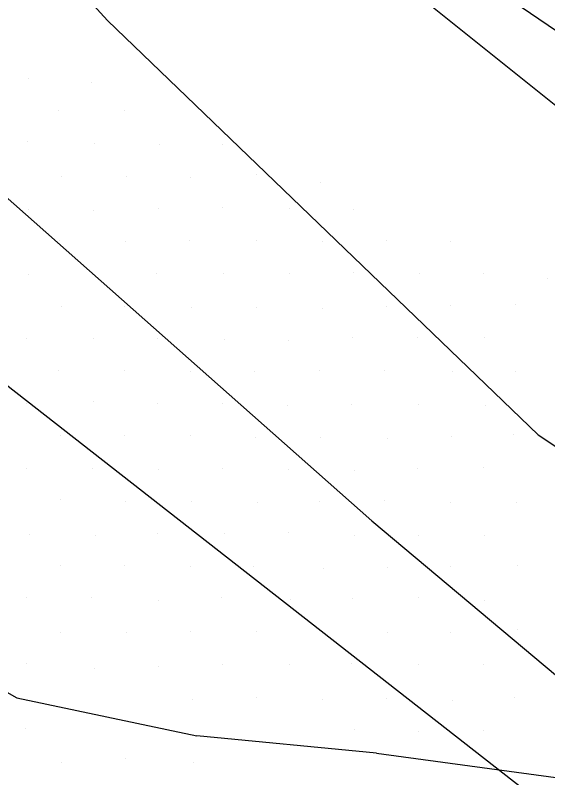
# Model space of a CAD drawing. Extents: x 1602514 to 1609837, y 863887 to 871157.
# Drawn here: x 1606725.75 to 1606760.42, y 865500.05 to 865549.72 of the extents above; entities that cross this region are included whole.
import ezdxf

# ---------------------------------------------------------------- set-up
doc = ezdxf.new("R2010")
doc.units = 0
for name, color, linetype in [('Survey-Entrances', 7, 'Continuous'), ('Survey-Flow line', 7, 'Continuous'), ('Survey-Ridge Lines', 7, 'Continuous'), ('Survey-Spot dirt', 7, 'Continuous'), ('Survey-Vegetation trees', 7, 'Continuous')]:
    doc.layers.add(name, color=color, linetype=linetype)

msp = doc.modelspace()

# ---------------------------------------------------------------- linework, layer by layer
at = {"layer": 'Survey-Entrances'}
for points in [[(1606585.257, 865664.883), (1606641.474, 865621.476), (1606674.213, 865593.269), (1606717.107, 865544.984), (1606748.953, 865516.777), (1606776.493, 865493.691), (1606799.483, 865480.766), (1606824.992, 865455.486), (1606864.88, 865414.679), (1606913.786, 865371.84), (1606924.596, 865361.695), (1606966.109, 865325.603), (1606991.456, 865299.103), (1607016.396, 865278.375), (1607030.856, 865269.839)], [(1606585.257, 865664.883), (1606641.474, 865621.476), (1606674.213, 865593.269), (1606717.107, 865544.984), (1606748.953, 865516.777), (1606776.493, 865493.691), (1606799.483, 865480.766), (1606824.992, 865455.486), (1606864.88, 865414.679), (1606913.786, 865371.84), (1606924.596, 865361.695), (1606966.109, 865325.603), (1606991.456, 865299.103), (1607016.396, 865278.375), (1607030.856, 865269.839)], [(1606618.103, 865655.292), (1606648.73, 865633.019), (1606673.752, 865610.502), (1606697.555, 865586.848), (1606731.756, 865549.374), (1606759.784, 865522.386), (1606787.974, 865503.609), (1606824.206, 865480.706), (1606848.363, 865459.261), (1606893.857, 865423.82), (1606931.714, 865401.628), (1606941.26, 865394.576), (1606944.509, 865383.603), (1606987.972, 865349.949), (1607034.278, 865308.492), (1607044.976, 865297.895)], [(1606618.103, 865655.292), (1606648.73, 865633.019), (1606673.752, 865610.502), (1606697.555, 865586.848), (1606731.756, 865549.374), (1606759.784, 865522.386), (1606787.974, 865503.609), (1606824.206, 865480.706), (1606848.363, 865459.261), (1606893.857, 865423.82), (1606931.714, 865401.628), (1606941.26, 865394.576), (1606944.509, 865383.603), (1606987.972, 865349.949), (1607034.278, 865308.492), (1607044.976, 865297.895)]]:
    msp.add_lwpolyline(points, dxfattribs=at)
at = {"layer": 'Survey-Flow line'}
msp.add_line((1606749.274, 865501.655), (1606737.578, 865502.793), dxfattribs=at)
msp.add_line((1606749.274, 865501.655), (1606737.578, 865502.793), dxfattribs=at)
for points in [[(1606683.869, 865539.372), (1606693.254, 865523.779), (1606725.856, 865505.269), (1606737.578, 865502.793)], [(1606683.869, 865539.372), (1606693.254, 865523.779), (1606725.856, 865505.269), (1606737.578, 865502.793)], [(1606749.274, 865501.655), (1606762.216, 865499.899), (1606775.225, 865493.119), (1606792.934, 865487.334), (1606804.369, 865484.611), (1606817.577, 865475.387), (1606829.052, 865467.921)], [(1606749.274, 865501.655), (1606762.216, 865499.899), (1606775.225, 865493.119), (1606792.934, 865487.334), (1606804.369, 865484.611), (1606817.577, 865475.387), (1606829.052, 865467.921)]]:
    msp.add_lwpolyline(points, dxfattribs=at)
at = {"layer": 'Survey-Ridge Lines'}
msp.add_lwpolyline([(1607083.814, 865340.446), (1607008.404, 865380.91), (1606961.807, 865398.153), (1606919.196, 865418.983), (1606902.836, 865430.101), (1606876.149, 865451.139), (1606855.061, 865467.868), (1606835.684, 865497.881), (1606810.302, 865520.202), (1606791.027, 865544.948), (1606761.656, 865548.213), (1606734.088, 865566.952), (1606692.602, 865583.529)], dxfattribs=at)
msp.add_lwpolyline([(1607083.814, 865340.446), (1607008.404, 865380.91), (1606961.807, 865398.153), (1606919.196, 865418.983), (1606902.836, 865430.101), (1606876.149, 865451.139), (1606855.061, 865467.868), (1606835.684, 865497.881), (1606810.302, 865520.202), (1606791.027, 865544.948), (1606761.656, 865548.213), (1606734.088, 865566.952), (1606692.602, 865583.529)], dxfattribs=at)
at = {"layer": 'Survey-Spot dirt'}
for p, q in [((1606726.591, 865545.58), (1606726.591, 865545.58)), ((1606726.591, 865545.58), (1606726.591, 865545.58)), ((1606730.692, 865545.35), (1606730.692, 865545.35)), ((1606730.692, 865545.35), (1606730.692, 865545.35)), ((1606728.574, 865543.481), (1606728.574, 865543.481)), ((1606728.574, 865543.481), (1606728.574, 865543.481)), ((1606732.876, 865543.521), (1606732.876, 865543.521)), ((1606732.876, 865543.521), (1606732.876, 865543.521)), ((1606726.525, 865541.508), (1606726.525, 865541.508)), ((1606726.525, 865541.508), (1606726.525, 865541.508)), ((1606730.904, 865541.35), (1606730.904, 865541.35)), ((1606730.904, 865541.35), (1606730.904, 865541.35)), ((1606735.133, 865541.293), (1606735.133, 865541.293)), ((1606735.133, 865541.293), (1606735.133, 865541.293)), ((1606739.255, 865541.305), (1606739.255, 865541.305)), ((1606739.255, 865541.305), (1606739.255, 865541.305)), ((1606728.75, 865539.204), (1606728.75, 865539.204)), ((1606728.75, 865539.204), (1606728.75, 865539.204)), ((1606733.011, 865539.182), (1606733.011, 865539.182)), ((1606733.011, 865539.182), (1606733.011, 865539.182)), ((1606737.171, 865539.169), (1606737.171, 865539.169)), ((1606737.171, 865539.169), (1606737.171, 865539.169)), ((1606741.443, 865539.361), (1606741.443, 865539.361)), ((1606741.443, 865539.361), (1606741.443, 865539.361)), ((1606745.595, 865538.839), (1606745.595, 865538.839)), ((1606745.595, 865538.839), (1606745.595, 865538.839)), ((1606735.069, 865537.137), (1606735.069, 865537.137)), ((1606735.069, 865537.137), (1606735.069, 865537.137)), ((1606739.26, 865537.223), (1606739.26, 865537.223)), ((1606739.26, 865537.223), (1606739.26, 865537.223)), ((1606743.585, 865537.117), (1606743.585, 865537.117)), ((1606743.585, 865537.117), (1606743.585, 865537.117)), ((1606726.586, 865537.08), (1606726.586, 865537.08)), ((1606726.586, 865537.08), (1606726.586, 865537.08)), ((1606730.852, 865537.03), (1606730.852, 865537.03)), ((1606730.852, 865537.03), (1606730.852, 865537.03)), ((1606747.77, 865537.083), (1606747.77, 865537.083)), ((1606747.77, 865537.083), (1606747.77, 865537.083)), ((1606728.656, 865535.037), (1606728.656, 865535.037)), ((1606728.656, 865535.037), (1606728.656, 865535.037)), ((1606732.949, 865534.997), (1606732.949, 865534.997)), ((1606732.949, 865534.997), (1606732.949, 865534.997)), ((1606737.094, 865535.026), (1606737.094, 865535.026)), ((1606737.094, 865535.026), (1606737.094, 865535.026)), ((1606741.436, 865535.038), (1606741.436, 865535.038)), ((1606741.436, 865535.038), (1606741.436, 865535.038)), ((1606745.729, 865534.97), (1606745.729, 865534.97)), ((1606745.729, 865534.97), (1606745.729, 865534.97)), ((1606749.899, 865535.066), (1606749.899, 865535.066)), ((1606749.899, 865535.066), (1606749.899, 865535.066)), ((1606754.092, 865534.966), (1606754.092, 865534.966)), ((1606754.092, 865534.966), (1606754.092, 865534.966)), ((1606726.584, 865532.847), (1606726.584, 865532.847)), ((1606726.584, 865532.847), (1606726.584, 865532.847)), ((1606730.93, 865532.736), (1606730.93, 865532.736)), ((1606730.93, 865532.736), (1606730.93, 865532.736)), ((1606734.927, 865532.904), (1606734.927, 865532.904)), ((1606734.927, 865532.904), (1606734.927, 865532.904)), ((1606739.297, 865532.915), (1606739.297, 865532.915)), ((1606739.297, 865532.915), (1606739.297, 865532.915)), ((1606743.577, 865532.886), (1606743.577, 865532.886)), ((1606743.577, 865532.886), (1606743.577, 865532.886)), ((1606747.79, 865532.969), (1606747.79, 865532.969)), ((1606747.79, 865532.969), (1606747.79, 865532.969)), ((1606752.036, 865532.915), (1606752.036, 865532.915)), ((1606752.036, 865532.915), (1606752.036, 865532.915)), ((1606756.236, 865532.889), (1606756.236, 865532.889)), ((1606756.236, 865532.889), (1606756.236, 865532.889)), ((1606760.409, 865532.551), (1606760.409, 865532.551)), ((1606760.409, 865532.551), (1606760.409, 865532.551)), ((1606728.789, 865530.772), (1606728.789, 865530.772)), ((1606728.789, 865530.772), (1606728.789, 865530.772)), ((1606732.858, 865530.768), (1606732.858, 865530.768)), ((1606732.858, 865530.768), (1606732.858, 865530.768)), ((1606737.2, 865530.692), (1606737.2, 865530.692)), ((1606737.2, 865530.692), (1606737.2, 865530.692)), ((1606741.453, 865530.691), (1606741.453, 865530.691)), ((1606741.453, 865530.691), (1606741.453, 865530.691)), ((1606749.909, 865530.748), (1606749.909, 865530.748)), ((1606749.909, 865530.748), (1606749.909, 865530.748)), ((1606754.095, 865530.829), (1606754.095, 865530.829)), ((1606754.095, 865530.829), (1606754.095, 865530.829)), ((1606758.322, 865530.851), (1606758.322, 865530.851)), ((1606758.322, 865530.851), (1606758.322, 865530.851)), ((1606745.747, 865530.623), (1606745.747, 865530.623)), ((1606745.747, 865530.623), (1606745.747, 865530.623)), ((1606730.836, 865528.691), (1606730.836, 865528.691)), ((1606730.836, 865528.691), (1606730.836, 865528.691)), ((1606747.687, 865528.745), (1606747.687, 865528.745)), ((1606747.687, 865528.745), (1606747.687, 865528.745)), ((1606751.942, 865528.722), (1606751.942, 865528.722)), ((1606751.942, 865528.722), (1606751.942, 865528.722)), ((1606756.293, 865528.706), (1606756.293, 865528.706)), ((1606756.293, 865528.706), (1606756.293, 865528.706)), ((1606726.501, 865528.645), (1606726.501, 865528.645)), ((1606726.501, 865528.645), (1606726.501, 865528.645)), ((1606734.998, 865528.632), (1606734.998, 865528.632)), ((1606734.998, 865528.632), (1606734.998, 865528.632)), ((1606739.401, 865528.58), (1606739.401, 865528.58)), ((1606739.401, 865528.58), (1606739.401, 865528.58)), ((1606743.545, 865528.555), (1606743.545, 865528.555)), ((1606743.545, 865528.555), (1606743.545, 865528.555)), ((1606728.594, 865526.602), (1606728.594, 865526.602)), ((1606728.594, 865526.602), (1606728.594, 865526.602)), ((1606732.881, 865526.575), (1606732.881, 865526.575)), ((1606732.881, 865526.575), (1606732.881, 865526.575)), ((1606737.185, 865526.503), (1606737.185, 865526.503)), ((1606737.185, 865526.503), (1606737.185, 865526.503)), ((1606741.326, 865526.517), (1606741.326, 865526.517)), ((1606741.326, 865526.517), (1606741.326, 865526.517)), ((1606745.583, 865526.61), (1606745.583, 865526.61)), ((1606745.583, 865526.61), (1606745.583, 865526.61)), ((1606749.808, 865526.566), (1606749.808, 865526.566)), ((1606749.808, 865526.566), (1606749.808, 865526.566)), ((1606754.242, 865526.545), (1606754.242, 865526.545)), ((1606754.242, 865526.545), (1606754.242, 865526.545)), ((1606758.293, 865526.505), (1606758.293, 865526.505)), ((1606758.293, 865526.505), (1606758.293, 865526.505)), ((1606726.486, 865524.434), (1606726.486, 865524.434)), ((1606726.486, 865524.434), (1606726.486, 865524.434)), ((1606730.843, 865524.53), (1606730.843, 865524.53)), ((1606730.843, 865524.53), (1606730.843, 865524.53)), ((1606735.001, 865524.431), (1606735.001, 865524.431)), ((1606735.001, 865524.431), (1606735.001, 865524.431)), ((1606739.243, 865524.455), (1606739.243, 865524.455)), ((1606739.243, 865524.455), (1606739.243, 865524.455)), ((1606743.479, 865524.29), (1606743.479, 865524.29)), ((1606743.479, 865524.29), (1606743.479, 865524.29)), ((1606747.651, 865524.354), (1606747.651, 865524.354)), ((1606747.651, 865524.354), (1606747.651, 865524.354)), ((1606752.028, 865524.38), (1606752.028, 865524.38)), ((1606752.028, 865524.38), (1606752.028, 865524.38)), ((1606756.373, 865524.305), (1606756.373, 865524.305)), ((1606756.373, 865524.305), (1606756.373, 865524.305)), ((1606728.662, 865522.338), (1606728.662, 865522.338)), ((1606728.662, 865522.338), (1606728.662, 865522.338)), ((1606732.861, 865522.353), (1606732.861, 865522.353)), ((1606732.861, 865522.353), (1606732.861, 865522.353)), ((1606737.13, 865522.331), (1606737.13, 865522.331)), ((1606737.13, 865522.331), (1606737.13, 865522.331)), ((1606741.404, 865522.211), (1606741.404, 865522.211)), ((1606741.404, 865522.211), (1606741.404, 865522.211)), ((1606745.626, 865522.216), (1606745.626, 865522.216)), ((1606745.626, 865522.216), (1606745.626, 865522.216)), ((1606754.181, 865522.284), (1606754.181, 865522.284)), ((1606754.181, 865522.284), (1606754.181, 865522.284)), ((1606758.208, 865522.425), (1606758.208, 865522.425)), ((1606758.208, 865522.425), (1606758.208, 865522.425)), ((1606750.006, 865522.181), (1606750.006, 865522.181)), ((1606750.006, 865522.181), (1606750.006, 865522.181)), ((1606726.458, 865520.221), (1606726.458, 865520.221)), ((1606726.458, 865520.221), (1606726.458, 865520.221)), ((1606739.233, 865520.228), (1606739.233, 865520.228)), ((1606739.233, 865520.228), (1606739.233, 865520.228)), ((1606756.23, 865520.276), (1606756.23, 865520.276)), ((1606756.23, 865520.276), (1606756.23, 865520.276)), ((1606730.792, 865520.196), (1606730.792, 865520.196)), ((1606730.792, 865520.196), (1606730.792, 865520.196)), ((1606735.049, 865520.111), (1606735.049, 865520.111)), ((1606735.049, 865520.111), (1606735.049, 865520.111)), ((1606743.526, 865520.147), (1606743.526, 865520.147)), ((1606743.526, 865520.147), (1606743.526, 865520.147)), ((1606747.847, 865520.063), (1606747.847, 865520.063)), ((1606747.847, 865520.063), (1606747.847, 865520.063)), ((1606751.927, 865520.2), (1606751.927, 865520.2)), ((1606751.927, 865520.2), (1606751.927, 865520.2)), ((1606728.676, 865518.15), (1606728.676, 865518.15)), ((1606728.676, 865518.15), (1606728.676, 865518.15)), ((1606732.9, 865518.018), (1606732.9, 865518.018)), ((1606732.9, 865518.018), (1606732.9, 865518.018)), ((1606737.192, 865518.037), (1606737.192, 865518.037)), ((1606737.192, 865518.037), (1606737.192, 865518.037)), ((1606741.502, 865517.998), (1606741.502, 865517.998)), ((1606741.502, 865517.998), (1606741.502, 865517.998)), ((1606745.584, 865518.051), (1606745.584, 865518.051)), ((1606745.584, 865518.051), (1606745.584, 865518.051)), ((1606749.772, 865518.13), (1606749.772, 865518.13)), ((1606749.772, 865518.13), (1606749.772, 865518.13)), ((1606754.112, 865517.97), (1606754.112, 865517.97)), ((1606754.112, 865517.97), (1606754.112, 865517.97)), ((1606758.398, 865517.966), (1606758.398, 865517.966)), ((1606758.398, 865517.966), (1606758.398, 865517.966)), ((1606726.688, 865515.901), (1606726.688, 865515.901)), ((1606726.688, 865515.901), (1606726.688, 865515.901)), ((1606730.979, 865515.86), (1606730.979, 865515.86)), ((1606730.979, 865515.86), (1606730.979, 865515.86)), ((1606735.008, 865515.941), (1606735.008, 865515.941)), ((1606735.008, 865515.941), (1606735.008, 865515.941)), ((1606739.356, 865515.942), (1606739.356, 865515.942)), ((1606739.356, 865515.942), (1606739.356, 865515.942)), ((1606743.524, 865516.059), (1606743.524, 865516.059)), ((1606743.524, 865516.059), (1606743.524, 865516.059)), ((1606747.801, 865515.827), (1606747.801, 865515.827)), ((1606747.801, 865515.827), (1606747.801, 865515.827)), ((1606752.014, 865515.853), (1606752.014, 865515.853)), ((1606752.014, 865515.853), (1606752.014, 865515.853)), ((1606756.284, 865515.833), (1606756.284, 865515.833)), ((1606756.284, 865515.833), (1606756.284, 865515.833)), ((1606728.724, 865513.892), (1606728.724, 865513.892)), ((1606728.724, 865513.892), (1606728.724, 865513.892)), ((1606732.829, 865513.882), (1606732.829, 865513.882)), ((1606732.829, 865513.882), (1606732.829, 865513.882)), ((1606737.146, 865513.811), (1606737.146, 865513.811)), ((1606737.146, 865513.811), (1606737.146, 865513.811)), ((1606741.29, 865513.81), (1606741.29, 865513.81)), ((1606741.29, 865513.81), (1606741.29, 865513.81)), ((1606749.955, 865513.777), (1606749.955, 865513.777)), ((1606749.955, 865513.777), (1606749.955, 865513.777)), ((1606754.078, 865513.834), (1606754.078, 865513.834)), ((1606754.078, 865513.834), (1606754.078, 865513.834)), ((1606758.423, 865513.857), (1606758.423, 865513.857)), ((1606758.423, 865513.857), (1606758.423, 865513.857)), ((1606745.786, 865513.713), (1606745.786, 865513.713)), ((1606745.786, 865513.713), (1606745.786, 865513.713)), ((1606726.466, 865511.808), (1606726.466, 865511.808)), ((1606726.466, 865511.808), (1606726.466, 865511.808)), ((1606730.71, 865511.778), (1606730.71, 865511.778)), ((1606730.71, 865511.778), (1606730.71, 865511.778)), ((1606739.168, 865511.771), (1606739.168, 865511.771)), ((1606739.168, 865511.771), (1606739.168, 865511.771)), ((1606752.022, 865511.785), (1606752.022, 865511.785)), ((1606752.022, 865511.785), (1606752.022, 865511.785)), ((1606735.066, 865511.625), (1606735.066, 865511.625)), ((1606735.066, 865511.625), (1606735.066, 865511.625)), ((1606743.661, 865511.662), (1606743.661, 865511.662)), ((1606743.661, 865511.662), (1606743.661, 865511.662)), ((1606747.731, 865511.698), (1606747.731, 865511.698)), ((1606747.731, 865511.698), (1606747.731, 865511.698)), ((1606756.292, 865511.605), (1606756.292, 865511.605)), ((1606756.292, 865511.605), (1606756.292, 865511.605)), ((1606728.681, 865509.514), (1606728.681, 865509.514)), ((1606728.681, 865509.514), (1606728.681, 865509.514)), ((1606732.959, 865509.519), (1606732.959, 865509.519)), ((1606732.959, 865509.519), (1606732.959, 865509.519)), ((1606737.133, 865509.59), (1606737.133, 865509.59)), ((1606737.133, 865509.59), (1606737.133, 865509.59)), ((1606741.445, 865509.589), (1606741.445, 865509.589)), ((1606741.445, 865509.589), (1606741.445, 865509.589)), ((1606745.624, 865509.605), (1606745.624, 865509.605)), ((1606745.624, 865509.605), (1606745.624, 865509.605)), ((1606749.958, 865509.545), (1606749.958, 865509.545)), ((1606749.958, 865509.545), (1606749.958, 865509.545)), ((1606754.056, 865509.483), (1606754.056, 865509.483)), ((1606754.056, 865509.483), (1606754.056, 865509.483)), ((1606758.431, 865509.679), (1606758.431, 865509.679)), ((1606758.431, 865509.679), (1606758.431, 865509.679)), ((1606726.492, 865507.498), (1606726.492, 865507.498)), ((1606726.492, 865507.498), (1606726.492, 865507.498)), ((1606735.052, 865507.315), (1606735.052, 865507.315)), ((1606735.052, 865507.315), (1606735.052, 865507.315)), ((1606739.233, 865507.434), (1606739.233, 865507.434)), ((1606739.233, 865507.434), (1606739.233, 865507.434)), ((1606743.614, 865507.438), (1606743.614, 865507.438)), ((1606743.614, 865507.438), (1606743.614, 865507.438)), ((1606747.614, 865507.497), (1606747.614, 865507.497)), ((1606747.614, 865507.497), (1606747.614, 865507.497)), ((1606752.028, 865507.415), (1606752.028, 865507.415)), ((1606752.028, 865507.415), (1606752.028, 865507.415)), ((1606756.258, 865507.453), (1606756.258, 865507.453)), ((1606756.258, 865507.453), (1606756.258, 865507.453)), ((1606730.935, 865507.159), (1606730.935, 865507.159)), ((1606730.935, 865507.159), (1606730.935, 865507.159)), ((1606737.279, 865505.181), (1606737.279, 865505.181)), ((1606737.279, 865505.181), (1606737.279, 865505.181)), ((1606741.427, 865505.304), (1606741.427, 865505.304)), ((1606741.427, 865505.304), (1606741.427, 865505.304)), ((1606745.754, 865505.123), (1606745.754, 865505.123)), ((1606745.754, 865505.123), (1606745.754, 865505.123)), ((1606749.913, 865505.239), (1606749.913, 865505.239)), ((1606749.913, 865505.239), (1606749.913, 865505.239)), ((1606754.243, 865505.06), (1606754.243, 865505.06)), ((1606754.243, 865505.06), (1606754.243, 865505.06)), ((1606758.281, 865505.294), (1606758.281, 865505.294)), ((1606758.281, 865505.294), (1606758.281, 865505.294)), ((1606726.439, 865503.294), (1606726.439, 865503.294)), ((1606726.439, 865503.294), (1606726.439, 865503.294)), ((1606747.802, 865503.216), (1606747.802, 865503.216)), ((1606747.802, 865503.216), (1606747.802, 865503.216)), ((1606752.009, 865503.087), (1606752.009, 865503.087)), ((1606752.009, 865503.087), (1606752.009, 865503.087)), ((1606756.261, 865503.153), (1606756.261, 865503.153)), ((1606756.261, 865503.153), (1606756.261, 865503.153)), ((1606728.748, 865501.057), (1606728.748, 865501.057)), ((1606728.748, 865501.057), (1606728.748, 865501.057)), ((1606732.9, 865501.312), (1606732.9, 865501.312)), ((1606732.9, 865501.312), (1606732.9, 865501.312)), ((1606737.323, 865501.063), (1606737.323, 865501.063)), ((1606737.323, 865501.063), (1606737.323, 865501.063))]:
    msp.add_line(p, q, dxfattribs=at)
at = {"layer": 'Survey-Vegetation trees'}
for points in [[(1605868.242, 866270.345), (1605917.005, 866264.246), (1606013.006, 866150.652), (1606159.294, 865970.731), (1606288.82, 865873.909), (1606519.681, 865754.978), (1606525.776, 865726.007), (1606624.064, 865677.978), (1606673.588, 865661.968), (1606653.017, 865637.572), (1606750.542, 865552.185), (1606932.64, 865405.809), (1606897.485, 865634.772), (1606852.532, 866057.892), (1606634.623, 866157.763), (1606377.049, 866304.336), (1606183.522, 866423.267), (1605933.613, 866558.208), (1605731.705, 866735.079)], [(1605868.242, 866270.345), (1605917.005, 866264.246), (1606013.006, 866150.652), (1606159.294, 865970.731), (1606288.82, 865873.909), (1606519.681, 865754.978), (1606525.776, 865726.007), (1606624.064, 865677.978), (1606673.588, 865661.968), (1606653.017, 865637.572), (1606750.542, 865552.185), (1606932.64, 865405.809), (1606897.485, 865634.772), (1606852.532, 866057.892), (1606634.623, 866157.763), (1606377.049, 866304.336), (1606183.522, 866423.267), (1605933.613, 866558.208), (1605731.705, 866735.079)], [(1606966.169, 865108.64), (1606926.006, 865368.719), (1606585.429, 865634.789), (1606394.188, 865784.978), (1606151.898, 865922.968), (1606027.705, 866037.325), (1605914.18, 866179.127), (1605665.453, 866233.318)], [(1606966.169, 865108.64), (1606926.006, 865368.719), (1606585.429, 865634.789), (1606394.188, 865784.978), (1606151.898, 865922.968), (1606027.705, 866037.325), (1605914.18, 866179.127), (1605665.453, 866233.318)]]:
    msp.add_lwpolyline(points, dxfattribs=at)

doc.saveas('drawing.dxf')
